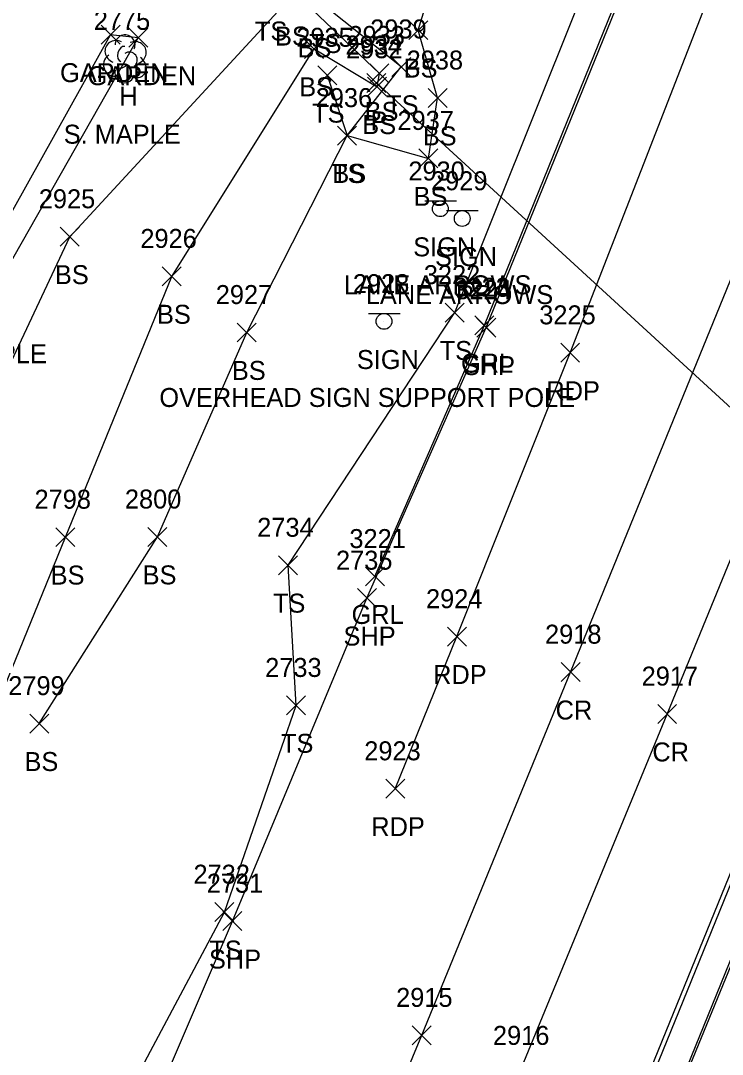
# Model space of a CAD drawing. Extents: x 1623612 to 1625808, y 621345 to 627748.
# Drawn here: x 1624765.4 to 1624839.4, y 626565 to 626674 of the extents above; entities that cross this region are included whole.
import ezdxf

# ---------------------------------------------------------------- set-up
doc = ezdxf.new("R2010")
doc.units = 0
for name, color, linetype in [('D_A', 7, 'Continuous'), ('D_I', 7, 'Continuous'), ('D_TIC', 7, 'Continuous'), ('DCP', 7, 'Continuous'), ('L_A', 7, 'Continuous'), ('L_C', 7, 'Continuous'), ('L_I', 7, 'Continuous'), ('L_TIC', 7, 'Continuous'), ('LAPB', 7, 'Continuous'), ('LELB', 7, 'Continuous'), ('LTD', 7, 'Continuous'), ('P_A', 7, 'Continuous'), ('P_I', 7, 'Continuous'), ('P_TIC', 7, 'Continuous'), ('PET', 7, 'Continuous'), ('PRC', 7, 'Continuous'), ('PSP', 7, 'Continuous'), ('R_A', 7, 'Continuous'), ('R_I', 7, 'Continuous'), ('R_TIC', 7, 'Continuous'), ('RC', 7, 'Continuous'), ('RGR', 7, 'Continuous'), ('S_A', 7, 'Continuous'), ('S_C', 7, 'Continuous'), ('S_I', 7, 'Continuous'), ('SSGN', 7, 'Continuous')]:
    doc.layers.add(name, color=color, linetype=linetype)

msp = doc.modelspace()

# ---------------------------------------------------------------- linework, layer by layer
at = {"layer": 'D_TIC'}
for points in [[(1624801.89, 626666.42), (1624803.89, 626668.42)], [(1624803.89, 626666.42), (1624801.89, 626668.42)]]:
    msp.add_lwpolyline(points, dxfattribs=at)
at = {"layer": 'DCP'}
msp.add_lwpolyline([(1624893.55, 626584.29), (1624802.89, 626667.42)], dxfattribs=at)
at = {"layer": 'L_TIC'}
for points in [[(1624773.86, 626671.51), (1624775.86, 626673.51)], [(1624775.86, 626671.51), (1624773.86, 626673.51)], [(1624773.86, 626671.51), (1624775.86, 626673.51)], [(1624775.86, 626671.51), (1624773.86, 626673.51)], [(1624776.77, 626671.19), (1624778.77, 626673.19)], [(1624778.77, 626671.19), (1624776.77, 626673.19)], [(1624806.31, 626671.99), (1624808.31, 626673.99)], [(1624808.31, 626671.99), (1624806.31, 626673.99)], [(1624795.31, 626670.02), (1624797.31, 626672.02)], [(1624797.31, 626670.02), (1624795.31, 626672.02)], [(1624804.51, 626668.12), (1624806.51, 626670.12)], [(1624806.51, 626668.12), (1624804.51, 626670.12)], [(1624796.7, 626667.24), (1624798.7, 626669.24)], [(1624798.7, 626667.24), (1624796.7, 626669.24)], [(1624802.2, 626667.43), (1624804.2, 626669.43)], [(1624804.2, 626667.43), (1624802.2, 626669.43)], [(1624801.96, 626666.03), (1624803.96, 626668.03)], [(1624803.96, 626666.03), (1624801.96, 626668.03)], [(1624808.34, 626664.84), (1624810.34, 626666.84)], [(1624810.34, 626664.84), (1624808.34, 626666.84)], [(1624798.8, 626660.88), (1624800.8, 626662.88)], [(1624800.8, 626660.88), (1624798.8, 626662.88)], [(1624798.8, 626660.88), (1624800.8, 626662.88)], [(1624800.8, 626660.88), (1624798.8, 626662.88)], [(1624807.37, 626658.47), (1624809.37, 626660.47)], [(1624809.37, 626658.47), (1624807.37, 626660.47)], [(1624769.55, 626650.21), (1624771.55, 626652.21)], [(1624771.55, 626650.21), (1624769.55, 626652.21)], [(1624780.31, 626646.03), (1624782.31, 626648.03)], [(1624782.31, 626646.03), (1624780.31, 626648.03)], [(1624810.15, 626642.21), (1624812.15, 626644.21)], [(1624812.15, 626642.21), (1624810.15, 626644.21)], [(1624788.21, 626640.11), (1624790.21, 626642.11)], [(1624790.21, 626640.11), (1624788.21, 626642.11)], [(1624769.1, 626618.53), (1624771.1, 626620.53)], [(1624771.1, 626618.53), (1624769.1, 626620.53)], [(1624769.1, 626618.53), (1624771.1, 626620.53)], [(1624771.1, 626618.53), (1624769.1, 626620.53)], [(1624778.8, 626618.55), (1624780.8, 626620.55)], [(1624780.8, 626618.55), (1624778.8, 626620.55)], [(1624792.58, 626615.57), (1624794.58, 626617.57)], [(1624794.58, 626615.57), (1624792.58, 626617.57)], [(1624793.42, 626600.79), (1624795.42, 626602.79)], [(1624795.42, 626600.79), (1624793.42, 626602.79)], [(1624766.34, 626598.87), (1624768.34, 626600.87)], [(1624768.34, 626598.87), (1624766.34, 626600.87)], [(1624785.86, 626578.99), (1624787.86, 626580.99)], [(1624787.86, 626578.99), (1624785.86, 626580.99)]]:
    msp.add_lwpolyline(points, dxfattribs=at)
at = {"layer": 'LAPB'}
for points in [[(1624634.81, 626584.76), (1624640.87, 626569.01), (1624650.04, 626569.39), (1624654.3, 626572.45), (1624685.96, 626571.45), (1624706.34, 626572.84), (1624724.98, 626581.75), (1624756.44, 626634.67), (1624777.77, 626672.19), (1624774.86, 626672.51)], [(1624634.81, 626584.76), (1624651.35, 626586.49), (1624656.25, 626576.16), (1624686.75, 626575.87), (1624702.52, 626576.35), (1624721.12, 626586.23), (1624754.4, 626635.84), (1624774.86, 626672.51)]]:
    msp.add_lwpolyline(points, dxfattribs=at)
at = {"layer": 'LELB'}
for points in [[(1624797.7, 626668.24), (1624799.8, 626661.88), (1624805.51, 626669.12), (1624797.38, 626675.58), (1624806.6, 626683.77), (1624814.19, 626697.33), (1624830.38, 626726.7), (1624842.3, 626753.26), (1624860.53, 626793.33), (1624869.62, 626820.05), (1624866.48, 626837.78), (1624879.85, 626871.28), (1624887.32, 626897.26), (1624898.32, 626922.37), (1624907.9, 626956.01), (1624912.47, 626978.91), (1624907.55, 626985.86), (1624917.17, 627005.53), (1624931.03, 627029.02), (1624933.07, 627054.91), (1624944.45, 627056.45), (1624952.68, 627071.76), (1624960.51, 627103.98), (1624966.27, 627131.21)], [(1624615.9, 626533.68), (1624628.34, 626517.81), (1624651.68, 626503.49), (1624672.86, 626496.66), (1624697.84, 626496.76), (1624727.51, 626505.63), (1624746.58, 626521.11), (1624758.57, 626532.54), (1624773.28, 626554.45), (1624786.86, 626579.99), (1624794.42, 626601.79), (1624793.58, 626616.57), (1624811.15, 626643.21), (1624828.1, 626685.55), (1624843.97, 626725.86), (1624856.06, 626759.93), (1624861.86, 626782.94), (1624871.06, 626797.23), (1624885.45, 626829.9), (1624902.65, 626871.21)], [(1624767.34, 626599.87), (1624779.8, 626619.55), (1624789.21, 626641.11), (1624799.8, 626661.88), (1624808.37, 626659.47), (1624809.34, 626665.84), (1624807.31, 626672.99), (1624810.05, 626681.96), (1624816.55, 626696.32), (1624830.38, 626726.7)], [(1624756.89, 626622.13), (1624770.55, 626651.21), (1624793.76, 626676.37), (1624795.27, 626682.96), (1624804.43, 626684.89), (1624811.58, 626698.16)], [(1624770.1, 626619.53), (1624781.31, 626647.03), (1624796.31, 626671.02), (1624802.96, 626667.03), (1624803.2, 626668.43), (1624796.14, 626675.13), (1624806.08, 626684.54), (1624813.12, 626697.64)], [(1624711.07, 626553.57), (1624713.6, 626541.93), (1624711.85, 626536.41), (1624713.09, 626535.19), (1624725.08, 626547.43), (1624749.36, 626578.73), (1624761.22, 626597.78), (1624770.1, 626619.53)]]:
    msp.add_lwpolyline(points, dxfattribs=at)
at = {"layer": 'LTD'}
msp.add_line((1624776.35, 626670.02), (1624776.35, 626670.02), dxfattribs=at)
msp.add_line((1624776.35, 626670.02), (1624776.35, 626670.02), dxfattribs=at)
msp.add_arc((1624776.39, 626671.45), 1.05, 335.5272, 180.9563, dxfattribs=at)
for centre, major_axis, ratio, start_param, end_param in [((1624775.56, 626670.69), (1.21, -0.51), 0.895232, 1.570796, 4.712389), ((1624776.14, 626670.48), (-0.208, -0.792), 0.645439, 3.141593, 6.283185), ((1624777.39, 626670.6), (-1.14, -0.48), 0.949671, 1.570796, 4.712389), ((1624775.26, 626669.31), (0.58, -1.04), 0.959034, 3.141593, 6.283185), ((1624776.85, 626669.85), (-0.5, 0.667), 0.989748, 3.141593, 6.283185), ((1624777.35, 626669.19), (-1.09, 0.79), 0.841452, 1.570796, 4.712389), ((1624775.89, 626669.27), (-0.625, -0.083), 0.423636, 0, 3.141593), ((1624776.35, 626668.52), (0.26, 1.06), 0.942809, 1.570796, 4.712389)]:
    msp.add_ellipse(centre, major_axis=major_axis, ratio=ratio, start_param=start_param, end_param=end_param, dxfattribs=at)
at = {"layer": 'P_TIC'}
for points in [[(1624813.47, 626640.62), (1624815.47, 626642.62)], [(1624815.47, 626640.62), (1624813.47, 626642.62)], [(1624822.32, 626637.97), (1624824.32, 626639.97)], [(1624824.32, 626637.97), (1624822.32, 626639.97)], [(1624800.89, 626612.1), (1624802.89, 626614.1)], [(1624802.89, 626612.1), (1624800.89, 626614.1)], [(1624810.38, 626608.04), (1624812.38, 626610.04)], [(1624812.38, 626608.04), (1624810.38, 626610.04)], [(1624822.36, 626604.3), (1624824.36, 626606.3)], [(1624824.36, 626604.3), (1624822.36, 626606.3)], [(1624832.55, 626599.88), (1624834.55, 626601.88)], [(1624834.55, 626599.88), (1624832.55, 626601.88)], [(1624803.87, 626592), (1624805.87, 626594)], [(1624805.87, 626592), (1624803.87, 626594)], [(1624786.7, 626578.04), (1624788.7, 626580.04)], [(1624788.7, 626578.04), (1624786.7, 626580.04)], [(1624806.67, 626566), (1624808.67, 626568)], [(1624808.67, 626566), (1624806.67, 626568)]]:
    msp.add_lwpolyline(points, dxfattribs=at)
at = {"layer": 'PET'}
for points in [[(1624766.73, 626402.72), (1624780.64, 626437.98), (1624798.05, 626480.06), (1624815.81, 626524.2), (1624827.52, 626552.84), (1624846.03, 626598.35), (1624859.48, 626631.2), (1624866.7, 626649.12), (1624872.17, 626667.17), (1624878.33, 626693.72), (1624888.34, 626729.13), (1624901.95, 626767.65), (1624921.26, 626815.38), (1624932.49, 626843.12), (1624948.41, 626882.32), (1624965.05, 626923.7), (1624979.42, 626958.68), (1624996.36, 626998.74), (1625014.07, 627035.12), (1625037.87, 627077.32), (1625060.67, 627111.97), (1625086.82, 627148.78)], [(1624766.73, 626402.72), (1624766.83, 626400.8), (1624768.74, 626400.13), (1624770.3, 626401.2), (1624784.4, 626436.06), (1624801.24, 626478.11), (1624819.49, 626522.96), (1624830.85, 626551.33), (1624849.51, 626596.84), (1624862.82, 626629.63), (1624870.03, 626647.48), (1624887.2, 626689.75), (1624900.85, 626722.92), (1624916.26, 626761.13), (1624935.59, 626808.93), (1624946.63, 626835.79), (1624962.93, 626876.24), (1624979.58, 626917.12), (1624994.1, 626953.25), (1625010.3, 626991.9), (1625027.96, 627028.75), (1625048.74, 627069.01), (1625070.59, 627104.96), (1625095.62, 627141.4)], [(1624804.87, 626593), (1624811.38, 626609.04), (1624823.32, 626638.97), (1624839.83, 626681.42), (1624855.79, 626720.71), (1624869.41, 626755.5), (1624883.68, 626791.25), (1624896.92, 626824.44), (1624914, 626865.85)]]:
    msp.add_lwpolyline(points, dxfattribs=at)
at = {"layer": 'PRC'}
for points in [[(1624734.72, 626386.78), (1624744.9, 626412.05), (1624760.66, 626450.1), (1624774.5, 626485.17), (1624790.6, 626525.88), (1624807.67, 626567), (1624823.36, 626605.3), (1624843.35, 626654.29), (1624857.69, 626692.78)], [(1624746.25, 626379.72), (1624755.28, 626407.62), (1624769.23, 626442.41), (1624785.45, 626481.97), (1624800.21, 626519.37), (1624817.93, 626562.99), (1624833.55, 626600.88), (1624853.94, 626650.59), (1624866.71, 626682.78)]]:
    msp.add_lwpolyline(points, dxfattribs=at)
at = {"layer": 'PSP'}
msp.add_lwpolyline([(1624672.81, 626495.1), (1624698.38, 626495.38), (1624728.62, 626503.82), (1624748.69, 626517), (1624761.94, 626529.22), (1624776.74, 626553.45), (1624787.7, 626579.04), (1624801.89, 626613.1), (1624814.47, 626641.62), (1624831.92, 626684.63), (1624847.73, 626724.26), (1624860.96, 626758.74), (1624875.23, 626795.53), (1624888.44, 626828.31), (1624904.99, 626870.39)], dxfattribs=at)
at = {"layer": 'R_TIC'}
for points in [[(1624813.27, 626640.88), (1624815.27, 626642.88)], [(1624815.27, 626640.88), (1624813.27, 626642.88)], [(1624801.73, 626614.38), (1624803.73, 626616.38)], [(1624803.73, 626614.38), (1624801.73, 626616.38)]]:
    msp.add_lwpolyline(points, dxfattribs=at)
at = {"layer": 'RC'}
for points in [[(1624767.13, 626402.39), (1624781.22, 626437.68), (1624798.28, 626479.82), (1624816.29, 626523.98), (1624827.95, 626552.72), (1624846.41, 626598.09), (1624859.85, 626631.15), (1624867.05, 626649.04), (1624872.5, 626667.1), (1624878.6, 626693.46), (1624888.65, 626729.07), (1624902.23, 626767.49), (1624921.49, 626815.28), (1624932.62, 626843.03), (1624948.65, 626882.09), (1624965.45, 626923.58), (1624979.81, 626958.53), (1624996.62, 626998.96), (1625014.22, 627035.04), (1625038.15, 627077.1), (1625060.78, 627111.92), (1625087.16, 627148.54)], [(1624767.13, 626402.39), (1624767.37, 626401.42), (1624768.69, 626400.62), (1624769.87, 626401.46), (1624784.13, 626436.2), (1624801.08, 626478.17), (1624819.28, 626523.2), (1624830.67, 626551.37), (1624849.2, 626596.97), (1624862.54, 626629.65), (1624869.78, 626647.63), (1624886.89, 626689.79), (1624900.54, 626723.06), (1624916.05, 626761.33), (1624935.24, 626808.75), (1624946.34, 626835.89), (1624962.53, 626876.37), (1624979.31, 626917.29), (1624993.83, 626953.39), (1625009.94, 626991.92), (1625027.68, 627028.97), (1625048.28, 627069.21), (1625070.34, 627105.18), (1625095.35, 627141.59)]]:
    msp.add_lwpolyline(points, dxfattribs=at)
at = {"layer": 'RGR'}
msp.add_lwpolyline([(1624802.73, 626615.38), (1624814.27, 626641.88), (1624831.66, 626684.71), (1624847.53, 626724.38), (1624860.08, 626758.99), (1624865.63, 626781.55)], dxfattribs=at)
at = {"layer": 'SSGN'}
for p, q in [((1624807.98, 626654.99), (1624811.32, 626654.99)), ((1624809.63, 626654.16), (1624809.63, 626654.16)), ((1624810.29, 626653.96), (1624813.62, 626653.96)), ((1624811.94, 626653.13), (1624811.94, 626653.13)), ((1624802.04, 626643.11), (1624805.38, 626643.11)), ((1624803.69, 626642.28), (1624803.69, 626642.28))]:
    msp.add_line(p, q, dxfattribs=at)
for centre in [(1624809.63, 626654.16), (1624811.94, 626653.13), (1624803.69, 626642.28)]:
    msp.add_circle(centre, 0.833, dxfattribs=at)

# ---------------------------------------------------------------- texts
at = {"layer": 'D_A'}
msp.add_text('P', height=2, dxfattribs=at).set_placement((1624802.27, 626662.42))
at = {"layer": 'D_I'}
msp.add_text('2934', height=2, dxfattribs=at).set_placement((1624799.63, 626670.42))
at = {"layer": 'L_A'}
for s, p in [('TS', (1624790.08, 626671.9)), ('BS', (1624792.2, 626671.37)), ('BS', (1624794.58, 626670.13)), ('TS', (1624795.79, 626670.58)), ('BS', (1624805.76, 626667.99)), ('GARDEN', (1624769.53, 626667.51)), ('GARDEN', (1624769.53, 626667.51)), ('GARDEN', (1624772.44, 626667.19)), ('BS', (1624794.75, 626666.02)), ('H', (1624775.78, 626665.02)), ('TS', (1624803.92, 626664.12)), ('TS', (1624796.11, 626663.24)), ('BS', (1624801.65, 626663.43)), ('BS', (1624801.4, 626662.03)), ('BS', (1624807.78, 626660.84)), ('TS', (1624798.21, 626656.88)), ('BS', (1624798.24, 626656.88)), ('BS', (1624806.81, 626654.47)), ('BS', (1624768.99, 626646.21)), ('BS', (1624779.75, 626642.03)), ('TS', (1624809.56, 626638.21)), ('BS', (1624787.65, 626636.11)), ('BS', (1624768.54, 626614.53)), ('BS', (1624768.54, 626614.53)), ('BS', (1624778.24, 626614.55)), ('TS', (1624791.98, 626611.57)), ('TS', (1624792.83, 626596.79)), ('BS', (1624765.78, 626594.87)), ('TS', (1624785.27, 626574.99))]:
    msp.add_text(s, height=2, dxfattribs=at).set_placement(p)
at = {"layer": 'L_C'}
for p in [(1624769.92, 626661.02), (1624755.81, 626637.87)]:
    msp.add_text('S. MAPLE', height=2, dxfattribs=at).set_placement(p)
at = {"layer": 'L_I'}
for s, p in [('2775', (1624773.09, 626673.02)), ('2935', (1624794.44, 626671.24)), ('2933', (1624799.94, 626671.43)), ('2939', (1624802.24, 626672.12)), ('2932', (1624799.7, 626670.03)), ('2938', (1624806.08, 626668.84)), ('2936', (1624796.49, 626664.88)), ('2936', (1624796.49, 626664.88)), ('2937', (1624805.11, 626662.47)), ('2925', (1624767.29, 626654.21)), ('2926', (1624778, 626650.03)), ('3222', (1624807.89, 626646.21)), ('2927', (1624785.95, 626644.11)), ('2798', (1624766.84, 626622.53)), ('2798', (1624766.84, 626622.53)), ('2800', (1624776.37, 626622.55)), ('2734', (1624790.32, 626619.57)), ('2733', (1624791.16, 626604.79)), ('2799', (1624764.07, 626602.87)), ('2732', (1624783.6, 626582.99))]:
    msp.add_text(s, height=2, dxfattribs=at).set_placement(p)
at = {"layer": 'P_A'}
for s, p in [('SHP', (1624812, 626636.62)), ('RDP', (1624820.81, 626633.97)), ('SHP', (1624799.42, 626608.1)), ('RDP', (1624808.87, 626604.04)), ('CR', (1624821.79, 626600.3)), ('CR', (1624831.99, 626595.88)), ('RDP', (1624802.35, 626588)), ('SHP', (1624785.23, 626574.04))]:
    msp.add_text(s, height=2, dxfattribs=at).set_placement(p)
at = {"layer": 'P_I'}
for s, p in [('3224', (1624811.21, 626644.62)), ('3225', (1624820.06, 626641.97)), ('2735', (1624798.63, 626616.1)), ('2924', (1624808.12, 626612.04)), ('2918', (1624820.67, 626608.3)), ('2917', (1624830.86, 626603.88)), ('2923', (1624801.61, 626596)), ('2731', (1624785, 626582.04)), ('2915', (1624804.97, 626570)), ('2916', (1624815.18, 626565.99))]:
    msp.add_text(s, height=2, dxfattribs=at).set_placement(p)
at = {"layer": 'R_A'}
for p in [(1624811.81, 626636.88), (1624800.27, 626610.38)]:
    msp.add_text('GRL', height=2, dxfattribs=at).set_placement(p)
at = {"layer": 'R_I'}
for s, p in [('3223', (1624811.01, 626644.88)), ('3221', (1624800.04, 626618.38))]:
    msp.add_text(s, height=2, dxfattribs=at).set_placement(p)
at = {"layer": 'S_A'}
for p in [(1624806.77, 626649.14), (1624809.07, 626648.11), (1624800.83, 626637.26)]:
    msp.add_text('SIGN', height=2, dxfattribs=at).set_placement(p)
at = {"layer": 'S_C'}
for s, p in [('LANE ARROWS', (1624799.47, 626645.14)), ('LANE ARROWS', (1624801.77, 626644.11)), ('OVERHEAD SIGN SUPPORT POLE', (1624780, 626633.26))]:
    msp.add_text(s, height=2, dxfattribs=at).set_placement(p)
at = {"layer": 'S_I'}
for s, p in [('2930', (1624806.26, 626657.14)), ('2929', (1624808.65, 626656.11)), ('2928', (1624800.41, 626645.26))]:
    msp.add_text(s, height=2, dxfattribs=at).set_placement(p)

doc.saveas('drawing.dxf')
